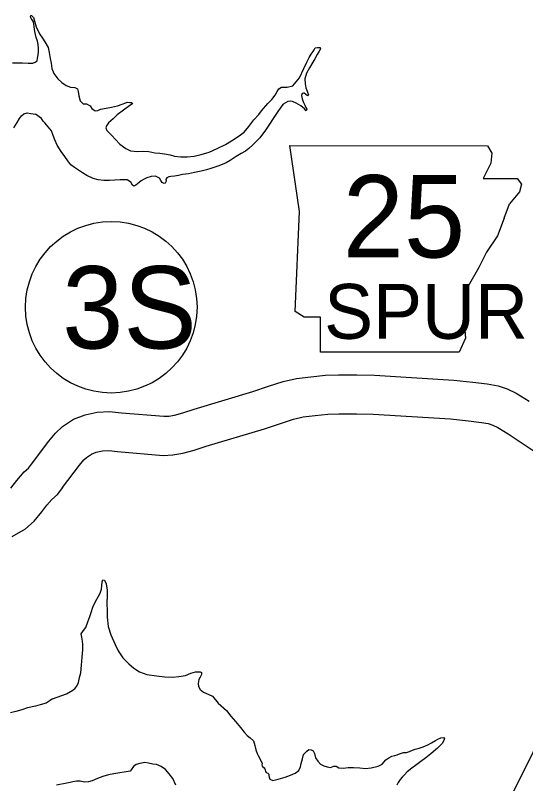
# Model space of a CAD drawing. Extents: x -939622 to -934222, y 1383701 to 1385301.
# Drawn here: x -936458.82 to -936447.04, y 1384694.21 to 1384711.94 of the extents above; entities that cross this region are included whole.
import ezdxf

# ---------------------------------------------------------------- set-up
doc = ezdxf.new("R2010")
doc.units = 0
for name, color, linetype in [('Level 10', 7, 'Continuous'), ('Level 21', 7, 'Continuous'), ('Level 27', 7, 'Continuous'), ('Level 9', 7, 'Continuous')]:
    doc.layers.add(name, color=color, linetype=linetype)

msp = doc.modelspace()

# ---------------------------------------------------------------- linework, layer by layer
at = {"layer": 'Level 10'}
for points in [[(-936458.446, 1384701.587), (-936458.045, 1384702.118), (-936457.892, 1384702.303), (-936457.732, 1384702.45), (-936457.478, 1384702.619), (-936457.21, 1384702.726), (-936456.93, 1384702.782), (-936456.643, 1384702.802), (-936456.37, 1384702.772), (-936455.392, 1384702.688), (-936455.279, 1384702.694), (-936455.142, 1384702.715), (-936454.951, 1384702.767), (-936454.687, 1384702.854), (-936453.336, 1384703.261), (-936452.975, 1384703.381), (-936452.635, 1384703.49), (-936452.33, 1384703.562), (-936451.995, 1384703.602), (-936451.662, 1384703.637), (-936451.361, 1384703.643), (-936450.939, 1384703.646), (-936450.525, 1384703.64), (-936448.698, 1384703.526), (-936448.26, 1384703.478), (-936447.923, 1384703.44), (-936447.674, 1384703.392), (-936447.465, 1384703.322), (-936447.253, 1384703.224), (-936446.956, 1384703.04)], [(-936457.728, 1384701.044), (-936457.338, 1384701.56), (-936457.236, 1384701.683), (-936457.174, 1384701.74), (-936457.058, 1384701.817), (-936456.953, 1384701.86), (-936456.81, 1384701.888), (-936456.66, 1384701.899), (-936456.458, 1384701.877), (-936455.409, 1384701.786), (-936455.187, 1384701.797), (-936454.954, 1384701.834), (-936454.693, 1384701.904), (-936454.417, 1384701.996), (-936453.064, 1384702.403), (-936452.695, 1384702.526), (-936452.394, 1384702.622), (-936452.174, 1384702.674), (-936451.894, 1384702.707), (-936451.605, 1384702.738), (-936451.349, 1384702.743), (-936450.943, 1384702.746), (-936450.56, 1384702.74), (-936448.776, 1384702.629), (-936448.36, 1384702.583), (-936448.059, 1384702.549), (-936447.903, 1384702.519), (-936447.798, 1384702.484), (-936447.681, 1384702.43), (-936447.441, 1384702.281), (-936446.4, 1384701.595)], [(-936458.92, 1384701.033), (-936458.786, 1384701.21), (-936458.615, 1384701.406), (-936458.514, 1384701.495), (-936458.449, 1384701.583)], [(-936458.889, 1384699.914), (-936458.587, 1384700.087), (-936458.382, 1384700.266), (-936458.211, 1384700.48), (-936458.089, 1384700.64), (-936457.975, 1384700.77), (-936457.846, 1384700.885), (-936457.726, 1384701.048)], [(-936447.808, 1384693.026), (-936445.912, 1384696.856)]]:
    msp.add_lwpolyline(points, dxfattribs=at)
at = {"layer": 'Level 21'}
for p, q in [((-936452.256, 1384707.415), (-936452.485, 1384708.937)), ((-936452.485, 1384708.937), (-936447.92, 1384708.935)), ((-936447.92, 1384708.935), (-936447.815, 1384708.76)), ((-936447.917, 1384708.937), (-936447.917, 1384708.937)), ((-936447.815, 1384708.76), (-936447.841, 1384708.531)), ((-936447.841, 1384708.531), (-936448.018, 1384708.176)), ((-936448.018, 1384708.176), (-936447.232, 1384708.176)), ((-936447.232, 1384708.176), (-936447.13, 1384708.049)), ((-936447.13, 1384708.049), (-936447.181, 1384707.871)), ((-936447.181, 1384707.871), (-936447.409, 1384707.592)), ((-936447.536, 1384707.262), (-936447.409, 1384707.592)), ((-936452.358, 1384705.105), (-936452.256, 1384707.415)), ((-936447.536, 1384707.262), (-936447.688, 1384706.856)), ((-936447.688, 1384706.856), (-936447.942, 1384706.476)), ((-936447.942, 1384706.476), (-936448.12, 1384706.12)), ((-936448.12, 1384706.12), (-936448.399, 1384705.638)), ((-936448.399, 1384705.638), (-936448.475, 1384705.029)), ((-936452.155, 1384704.978), (-936452.358, 1384705.105)), ((-936451.774, 1384704.978), (-936452.155, 1384704.978)), ((-936451.774, 1384704.166), (-936451.774, 1384704.978)), ((-936448.475, 1384705.029), (-936448.424, 1384704.496)), ((-936448.424, 1384704.496), (-936448.576, 1384704.166)), ((-936448.576, 1384704.166), (-936451.774, 1384704.166))]:
    msp.add_line(p, q, dxfattribs=at)
at = {"layer": 'Level 27'}
msp.add_circle((-936456.605, 1384705.205), 1.98, dxfattribs=at)
at = {"layer": 'Level 9'}
for points in [[(-936458.397, 1384711.792), (-936458.413, 1384711.818), (-936458.434, 1384711.842), (-936458.453, 1384711.868), (-936458.463, 1384711.886), (-936458.469, 1384711.91), (-936458.458, 1384711.937), (-936458.449, 1384711.944), (-936458.428, 1384711.929), (-936458.397, 1384711.894)], [(-936458.397, 1384711.894), (-936458.335, 1384711.676), (-936458.262, 1384711.518), (-936458.196, 1384711.421), (-936458.136, 1384711.336), (-936458.06, 1384711.2), (-936458.036, 1384711.083), (-936458.017, 1384710.951), (-936457.995, 1384710.841), (-936457.974, 1384710.718), (-936457.931, 1384710.602), (-936457.838, 1384710.482), (-936457.745, 1384710.394), (-936457.644, 1384710.325), (-936457.544, 1384710.289), (-936457.445, 1384710.277), (-936457.384, 1384710.246), (-936457.37, 1384710.186), (-936457.355, 1384710.084), (-936457.319, 1384709.974), (-936457.251, 1384709.904), (-936457.173, 1384709.9), (-936457.093, 1384709.854), (-936457.052, 1384709.792), (-936456.979, 1384709.743), (-936456.916, 1384709.745), (-936456.851, 1384709.78), (-936456.726, 1384709.799), (-936456.597, 1384709.821), (-936456.464, 1384709.858), (-936456.351, 1384709.891), (-936456.271, 1384709.921), (-936456.238, 1384709.937), (-936456.175, 1384709.933), (-936456.13, 1384709.931), (-936456.117, 1384709.904), (-936456.176, 1384709.86), (-936456.466, 1384709.65), (-936456.563, 1384709.557), (-936456.668, 1384709.461), (-936456.714, 1384709.396), (-936456.727, 1384709.345), (-936456.71, 1384709.288), (-936456.652, 1384709.233), (-936456.59, 1384709.172), (-936456.506, 1384709.075), (-936456.404, 1384708.97), (-936456.266, 1384708.868), (-936456.157, 1384708.818), (-936455.997, 1384708.801), (-936455.871, 1384708.808), (-936455.739, 1384708.803), (-936455.598, 1384708.774), (-936455.48, 1384708.762), (-936455.375, 1384708.748), (-936455.248, 1384708.721), (-936455.142, 1384708.697), (-936454.995, 1384708.675), (-936454.854, 1384708.676), (-936454.69, 1384708.693), (-936454.526, 1384708.731), (-936454.348, 1384708.787), (-936454.158, 1384708.868), (-936453.969, 1384708.963), (-936453.828, 1384709.049), (-936453.672, 1384709.15), (-936453.537, 1384709.25), (-936453.43, 1384709.376), (-936453.315, 1384709.533), (-936453.199, 1384709.657), (-936453.135, 1384709.737), (-936452.987, 1384709.907), (-936452.9, 1384710.002), (-936452.819, 1384710.104), (-936452.771, 1384710.184), (-936452.734, 1384710.248), (-936452.672, 1384710.289), (-936452.543, 1384710.287), (-936452.412, 1384710.314), (-936452.261, 1384710.499), (-936452.157, 1384710.719), (-936452.086, 1384710.862), (-936452.036, 1384710.969), (-936451.987, 1384711.049), (-936451.944, 1384711.11), (-936451.921, 1384711.15), (-936451.896, 1384711.196), (-936451.842, 1384711.203), (-936451.779, 1384711.199), (-936451.775, 1384711.169), (-936451.806, 1384711.12), (-936451.849, 1384711.041), (-936451.906, 1384710.94), (-936451.951, 1384710.86), (-936452.026, 1384710.732), (-936452.097, 1384710.612), (-936452.135, 1384710.479), (-936452.131, 1384710.365), (-936452.111, 1384710.269), (-936452.081, 1384710.192), (-936452.065, 1384710.15)], [(-936458.359, 1384710.86), (-936458.318, 1384710.897), (-936458.305, 1384710.955), (-936458.292, 1384711.033), (-936458.285, 1384711.103), (-936458.282, 1384711.184), (-936458.293, 1384711.268), (-936458.31, 1384711.346), (-936458.337, 1384711.432), (-936458.371, 1384711.569), (-936458.397, 1384711.792)], [(-936458.887, 1384710.85), (-936458.764, 1384710.85), (-936458.656, 1384710.847), (-936458.527, 1384710.841), (-936458.419, 1384710.843), (-936458.359, 1384710.86)], [(-936452.065, 1384710.15), (-936452.052, 1384710.118), (-936452.075, 1384710.084), (-936452.115, 1384710.119), (-936452.155, 1384710.148), (-936452.17, 1384710.15), (-936452.2, 1384710.137), (-936452.21, 1384710.095), (-936452.196, 1384710.014), (-936452.163, 1384709.934), (-936452.135, 1384709.872), (-936452.109, 1384709.815), (-936452.087, 1384709.78), (-936452.104, 1384709.743), (-936452.141, 1384709.784), (-936452.227, 1384709.857), (-936452.334, 1384709.914), (-936452.422, 1384709.953), (-936452.476, 1384709.964), (-936452.527, 1384709.956), (-936452.583, 1384709.928), (-936452.633, 1384709.896), (-936452.691, 1384709.825), (-936452.777, 1384709.705), (-936453.047, 1384709.294), (-936453.173, 1384709.119), (-936453.266, 1384709.023), (-936453.345, 1384708.946), (-936453.43, 1384708.874), (-936453.509, 1384708.812), (-936453.603, 1384708.758), (-936453.721, 1384708.688), (-936453.856, 1384708.591), (-936453.953, 1384708.537), (-936454.122, 1384708.469), (-936454.303, 1384708.409), (-936454.404, 1384708.379), (-936454.526, 1384708.346), (-936454.681, 1384708.314), (-936454.824, 1384708.286), (-936454.959, 1384708.267), (-936455.054, 1384708.246), (-936455.143, 1384708.231), (-936455.227, 1384708.226), (-936455.278, 1384708.218), (-936455.325, 1384708.193), (-936455.342, 1384708.156), (-936455.341, 1384708.117), (-936455.361, 1384708.074), (-936455.387, 1384708.065), (-936455.43, 1384708.084), (-936455.458, 1384708.135), (-936455.493, 1384708.188), (-936455.581, 1384708.233), (-936455.683, 1384708.224), (-936455.787, 1384708.194), (-936455.849, 1384708.162), (-936455.917, 1384708.124), (-936455.964, 1384708.087), (-936455.999, 1384708.053), (-936456.04, 1384708.024), (-936456.066, 1384708.005), (-936456.084, 1384708.002), (-936456.112, 1384708.022), (-936456.156, 1384708.093), (-936456.235, 1384708.148), (-936456.397, 1384708.149), (-936456.523, 1384708.139), (-936456.643, 1384708.13), (-936456.78, 1384708.132), (-936456.91, 1384708.146), (-936457.019, 1384708.176), (-936457.171, 1384708.246), (-936457.266, 1384708.31), (-936457.36, 1384708.373), (-936457.452, 1384708.433), (-936457.538, 1384708.497), (-936457.604, 1384708.588), (-936457.679, 1384708.688), (-936457.763, 1384708.803), (-936457.857, 1384708.948), (-936457.909, 1384709.069), (-936457.945, 1384709.174), (-936457.987, 1384709.281), (-936458.065, 1384709.374), (-936458.137, 1384709.466), (-936458.174, 1384709.501), (-936458.212, 1384709.566), (-936458.351, 1384709.66)], [(-936458.856, 1384709.347), (-936458.778, 1384709.469), (-936458.72, 1384709.564), (-936458.677, 1384709.625), (-936458.621, 1384709.671), (-936458.546, 1384709.691), (-936458.459, 1384709.681), (-936458.351, 1384709.66)], [(-936457.96, 1384696.163), (-936457.638, 1384696.284), (-936457.494, 1384696.366), (-936457.441, 1384696.413), (-936457.398, 1384696.462), (-936457.364, 1384696.542), (-936457.335, 1384696.657), (-936457.311, 1384696.769), (-936457.289, 1384696.944), (-936457.28, 1384697.13), (-936457.261, 1384697.296), (-936457.259, 1384697.417), (-936457.267, 1384697.501), (-936457.288, 1384697.593), (-936457.296, 1384697.668), (-936457.244, 1384697.745), (-936457.192, 1384697.813), (-936457.146, 1384697.946), (-936457.101, 1384698.068), (-936457.071, 1384698.162), (-936457.033, 1384698.28), (-936456.968, 1384698.415), (-936456.905, 1384698.522), (-936456.86, 1384698.607), (-936456.832, 1384698.698), (-936456.82, 1384698.786), (-936456.816, 1384698.867), (-936456.8, 1384698.916), (-936456.764, 1384698.908), (-936456.719, 1384698.822), (-936456.7, 1384698.675), (-936456.696, 1384698.561), (-936456.706, 1384698.371), (-936456.7, 1384698.197), (-936456.696, 1384698.053), (-936456.674, 1384697.834), (-936456.612, 1384697.643), (-936456.515, 1384697.421), (-936456.448, 1384697.272), (-936456.338, 1384697.11), (-936456.199, 1384696.973), (-936456.082, 1384696.874), (-936455.95, 1384696.788), (-936455.784, 1384696.727), (-936455.561, 1384696.694), (-936455.371, 1384696.676), (-936455.194, 1384696.666), (-936455.048, 1384696.679), (-936454.893, 1384696.708), (-936454.765, 1384696.76), (-936454.661, 1384696.793), (-936454.592, 1384696.792), (-936454.553, 1384696.787), (-936454.52, 1384696.776), (-936454.521, 1384696.731), (-936454.556, 1384696.67), (-936454.581, 1384696.612), (-936454.599, 1384696.521), (-936454.588, 1384696.452), (-936454.556, 1384696.381), (-936454.479, 1384696.32), (-936454.355, 1384696.27), (-936454.267, 1384696.23), (-936454.136, 1384696.069), (-936453.948, 1384695.897), (-936453.848, 1384695.768), (-936453.739, 1384695.642), (-936453.618, 1384695.504), (-936453.54, 1384695.398), (-936453.466, 1384695.322), (-936453.395, 1384695.27), (-936453.324, 1384695.2), (-936453.288, 1384695.087), (-936453.267, 1384694.988), (-936453.237, 1384694.902), (-936453.215, 1384694.857), (-936453.171, 1384694.793), (-936453.142, 1384694.721), (-936453.126, 1384694.698), (-936453.119, 1384694.674), (-936453.127, 1384694.64), (-936453.12, 1384694.611), (-936453.074, 1384694.576), (-936453.056, 1384694.552), (-936453.052, 1384694.525), (-936453.042, 1384694.487), (-936453.029, 1384694.469), (-936452.987, 1384694.449), (-936452.965, 1384694.426), (-936452.967, 1384694.399), (-936452.963, 1384694.36), (-936452.941, 1384694.315), (-936452.871, 1384694.284), (-936452.752, 1384694.309), (-936452.588, 1384694.362), (-936452.467, 1384694.404), (-936452.357, 1384694.453), (-936452.275, 1384694.512), (-936452.238, 1384694.595), (-936452.22, 1384694.676), (-936452.193, 1384694.782)], [(-936457.96, 1384696.163), (-936458.013, 1384696.128), (-936458.108, 1384696.069), (-936458.248, 1384696.026), (-936458.352, 1384696), (-936458.537, 1384695.956), (-936458.668, 1384695.914), (-936458.808, 1384695.875), (-936458.93, 1384695.845)], [(-936452.193, 1384694.782), (-936452.163, 1384694.885), (-936452.093, 1384694.957), (-936452.047, 1384694.994), (-936451.989, 1384694.99), (-936451.941, 1384694.967), (-936451.915, 1384694.905), (-936451.891, 1384694.806), (-936451.835, 1384694.727), (-936451.776, 1384694.662), (-936451.697, 1384694.623), (-936451.618, 1384694.595), (-936451.54, 1384694.585), (-936451.465, 1384694.614), (-936451.415, 1384694.616), (-936451.35, 1384694.57), (-936451.242, 1384694.564), (-936451.135, 1384694.582), (-936451.012, 1384694.583), (-936450.865, 1384694.572), (-936450.732, 1384694.561), (-936450.601, 1384694.574), (-936450.446, 1384694.615), (-936450.354, 1384694.659), (-936450.265, 1384694.758), (-936450.2, 1384694.808), (-936450.129, 1384694.846), (-936450.061, 1384694.861), (-936450.001, 1384694.871), (-936449.951, 1384694.9), (-936449.856, 1384694.927), (-936449.787, 1384694.929), (-936449.716, 1384694.949), (-936449.692, 1384694.968), (-936449.585, 1384695.007), (-936449.499, 1384695.027), (-936449.401, 1384695.057), (-936449.297, 1384695.103), (-936449.209, 1384695.153), (-936449.118, 1384695.207), (-936449.065, 1384695.239), (-936448.997, 1384695.265), (-936448.925, 1384695.273), (-936448.912, 1384695.261), (-936448.923, 1384695.204), (-936448.966, 1384695.133), (-936449.073, 1384695.028), (-936449.225, 1384694.897), (-936449.343, 1384694.807), (-936449.457, 1384694.722), (-936449.583, 1384694.631), (-936449.668, 1384694.565), (-936449.776, 1384694.478), (-936449.84, 1384694.407), (-936449.887, 1384694.361), (-936449.933, 1384694.302), (-936449.982, 1384694.234), (-936450.013, 1384694.173)], [(-936455.116, 1384694.176), (-936455.187, 1384694.324), (-936455.265, 1384694.436), (-936455.352, 1384694.539), (-936455.453, 1384694.608), (-936455.559, 1384694.65), (-936455.646, 1384694.662), (-936455.746, 1384694.68), (-936455.833, 1384694.699), (-936455.944, 1384694.677), (-936456.027, 1384694.651), (-936456.088, 1384694.604), (-936456.146, 1384694.524), (-936456.172, 1384694.493), (-936456.259, 1384694.479), (-936456.45, 1384694.452), (-936456.548, 1384694.434), (-936456.667, 1384694.412), (-936456.801, 1384694.372), (-936456.926, 1384694.324), (-936457.044, 1384694.275), (-936457.133, 1384694.248), (-936457.22, 1384694.246), (-936457.323, 1384694.264), (-936457.406, 1384694.264), (-936457.493, 1384694.247), (-936457.555, 1384694.233), (-936457.627, 1384694.219), (-936457.872, 1384694.176)]]:
    msp.add_lwpolyline(points, dxfattribs=at)

# ---------------------------------------------------------------- texts
at = {"layer": 'Level 21'}
for s, height, p in [('25', 1.9008, (-936451.261, 1384706.355)), ('SPUR', 1.2672, (-936451.69, 1384704.477))]:
    msp.add_text(s, height=height, dxfattribs=at).set_placement(p)
at = {"layer": 'Level 27'}
msp.add_text('3S', height=1.9008, dxfattribs=at).set_placement((-936457.739, 1384704.254))

doc.saveas('drawing.dxf')
